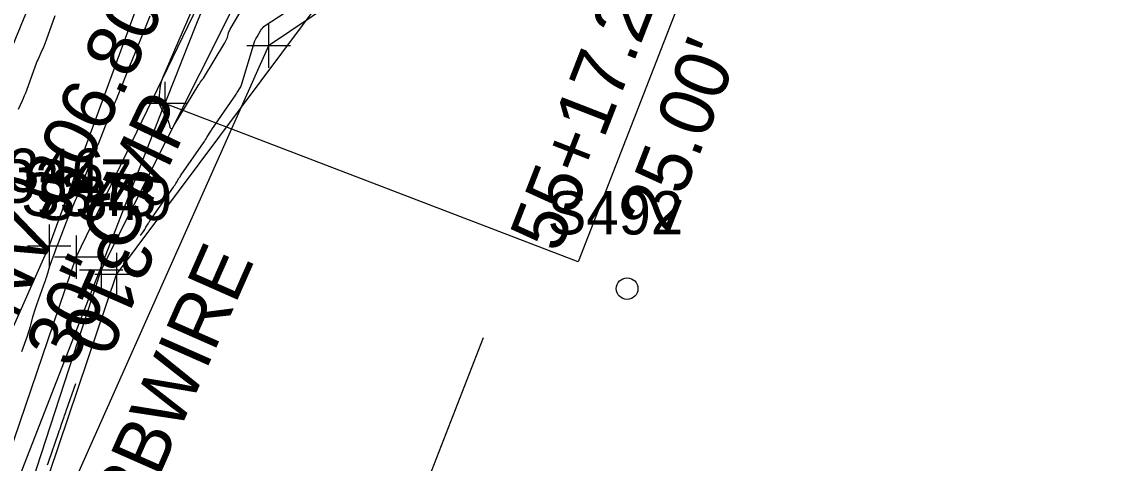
# Model space of a CAD drawing. Extents: x 816928 to 825690, y 436959 to 448212.
# Drawn here: x 818883.5 to 818984, y 444961.5 to 445002.2 of the extents above; entities that cross this region are included whole.
import ezdxf

# ---------------------------------------------------------------- set-up
doc = ezdxf.new("R2010")
doc.units = 0
for name, color, linetype in [('SURVEY - CONTOURS - Index with Text', 7, 'Continuous'), ('SURVEY - CONTOURS - Intermediate with optional Text', 7, 'Continuous'), ('SURVEY - DRAINAGE - Pipes and Culverts Text', 7, 'Continuous'), ('SURVEY - DTM - Breaklines', 7, 'Continuous'), ('SURVEY - DTM - Breaklines - Points - Locators', 7, 'Continuous'), ('SURVEY - DTM - Breaklines - Points - Numbers', 7, 'Continuous'), ('SURVEY - DTM - Spot Points - Locators', 7, 'Continuous'), ('SURVEY - DTM - Spot Points - Point Numbers', 7, 'Continuous'), ('SURVEY - NON-TRANSPORTATION - Features', 7, 'Continuous'), ('SURVEY - NON-TRANSPORTATION - Features - Points - Locators', 7, 'Continuous'), ('SURVEY - NON-TRANSPORTATION - Features Text', 7, 'Continuous'), ('SURVEY - PROPERTY - Parcels', 7, 'Continuous'), ('SURVEY - PROPERTY - ROW Lines', 7, 'Continuous'), ('SURVEY - PROPERTY - ROW Lines - Points - Locators', 7, 'Continuous'), ('SURVEY - PROPERTY - ROW Lines Text', 7, 'Continuous'), ('SURVEY - PROPERTY - Station and Offset Flags', 7, 'Continuous'), ('SURVEY - UTILITIES - Water with Text', 7, 'Continuous')]:
    doc.layers.add(name, color=color, linetype=linetype)

msp = doc.modelspace()

# ---------------------------------------------------------------- linework, layer by layer
at = {"layer": 'SURVEY - CONTOURS - Index with Text'}
for points in [[(818895.27, 445002.72), (818894.27, 445000.19), (818894.18, 444999.98), (818894.1, 444999.78), (818894.01, 444999.57), (818893.93, 444999.37), (818893.64, 444998.7), (818893.58, 444998.55), (818893.52, 444998.41), (818893.46, 444998.26), (818893.4, 444998.12), (818892.39, 444995.55), (818892.31, 444995.35), (818892.23, 444995.15), (818892.14, 444994.95), (818892.06, 444994.75), (818891.77, 444994.09), (818891.71, 444993.95), (818891.65, 444993.81), (818891.6, 444993.67), (818891.54, 444993.52), (818890.51, 444990.91), (818890.44, 444990.72), (818890.35, 444990.52), (818890.27, 444990.32), (818890.19, 444990.13), (818889.91, 444989.48), (818889.85, 444989.35), (818889.79, 444989.21), (818889.74, 444989.07), (818889.68, 444988.93), (818888.64, 444986.27), (818888.56, 444986.08), (818888.49, 444985.89), (818888.4, 444985.7), (818888.32, 444985.51), (818888.05, 444984.88), (818887.99, 444984.75), (818887.94, 444984.62), (818887.88, 444984.48), (818887.83, 444984.35), (818886.83, 444981.77), (818886.72, 444981.51), (818886.63, 444981.25), (818886.53, 444980.99), (818886.43, 444980.73), (818886.1, 444979.82), (818886.04, 444979.67), (818885.99, 444979.51), (818885.94, 444979.36), (818885.9, 444979.2), (818885.75, 444978.68), (818885.72, 444978.57), (818885.68, 444978.46), (818885.65, 444978.35), (818885.61, 444978.24), (818884.84, 444976.09), (818884.74, 444975.8), (818884.64, 444975.52), (818884.56, 444975.23), (818884.48, 444974.94), (818884.22, 444974), (818884.16, 444973.79), (818884.1, 444973.59), (818884.04, 444973.39), (818883.97, 444973.19), (818883.46, 444971.75)], [(818894.43, 444982.49), (818894.69, 444982.86), (818894.75, 444982.96), (818894.81, 444983.05), (818894.88, 444983.15), (818894.93, 444983.25), (818895.12, 444983.57), (818895.16, 444983.64), (818895.21, 444983.71), (818895.25, 444983.77), (818895.29, 444983.84), (818897.46, 444986.95), (818897.54, 444987.06), (818897.61, 444987.17), (818897.68, 444987.28), (818897.75, 444987.39), (818897.97, 444987.76), (818898.02, 444987.84), (818898.07, 444987.91), (818898.12, 444987.99), (818898.17, 444988.07), (818900.24, 444991.05), (818900.32, 444991.17), (818900.4, 444991.29), (818900.47, 444991.41), (818900.55, 444991.53), (818900.79, 444991.93), (818900.85, 444992.02), (818900.9, 444992.11), (818900.96, 444992.19), (818901.01, 444992.27), (818903.01, 444995.16), (818903.09, 444995.29), (818903.18, 444995.42), (818903.26, 444995.55), (818903.34, 444995.68), (818903.6, 444996.1), (818903.66, 444996.2), (818903.7, 444996.29), (818903.74, 444996.39), (818903.78, 444996.49), (818904.83, 445000.05), (818904.9, 445000.25), (818904.98, 445000.45), (818905.07, 445000.64), (818905.17, 445000.83), (818905.52, 445001.43), (818905.6, 445001.55), (818905.7, 445001.66), (818905.8, 445001.76), (818905.92, 445001.85), (818908.37, 445003.45)], [(818885.84, 444961.32), (818885.9, 444961.49), (818885.96, 444961.66), (818886.87, 444964.26), (818886.94, 444964.46), (818887.01, 444964.66), (818887.08, 444964.87), (818887.15, 444965.07), (818887.38, 444965.74), (818887.43, 444965.88), (818887.48, 444966.02), (818887.53, 444966.17), (818887.58, 444966.31), (818888.47, 444968.84)]]:
    msp.add_lwpolyline(points, dxfattribs=at)
at = {"layer": 'SURVEY - CONTOURS - Intermediate with optional Text'}
for points in [[(818899.05, 445003.07), (818897.16, 444998.66), (818897.16, 444998.65), (818897.15, 444998.63), (818897.14, 444998.62), (818897.14, 444998.6), (818897.12, 444998.56), (818897.12, 444998.55), (818897.11, 444998.54), (818897.11, 444998.53), (818897.1, 444998.52), (818896.49, 444997.1), (818896.39, 444996.84), (818896.31, 444996.57), (818896.25, 444996.29), (818896.21, 444996.02), (818896.12, 444995.1), (818896.11, 444994.9), (818896.14, 444994.71), (818896.19, 444994.53), (818896.27, 444994.35), (818896.96, 444993.07), (818896.99, 444993), (818897.02, 444992.93), (818897.04, 444992.85), (818897.06, 444992.78), (818897.12, 444992.48), (818897.13, 444992.45), (818897.15, 444992.43), (818897.17, 444992.41), (818897.2, 444992.39), (818897.3, 444992.36), (818897.32, 444992.35), (818897.34, 444992.35), (818897.36, 444992.36), (818897.37, 444992.38), (818897.51, 444992.62), (818897.51, 444992.62), (818897.52, 444992.63), (818897.52, 444992.63), (818897.52, 444992.64), (818897.53, 444992.65), (818897.54, 444992.65), (818897.54, 444992.66), (818897.54, 444992.66), (818897.54, 444992.66), (818899.81, 444996.41), (818899.85, 444996.47), (818899.89, 444996.53), (818899.93, 444996.59), (818899.97, 444996.65), (818900.1, 444996.84), (818900.13, 444996.89), (818900.16, 444996.93), (818900.19, 444996.97), (818900.22, 444997.01), (818902.21, 445000.26), (818902.27, 445000.37), (818902.33, 445000.5), (818902.38, 445000.62), (818902.43, 445000.75), (818902.55, 445001.18), (818902.58, 445001.27), (818902.62, 445001.36), (818902.66, 445001.44), (818902.7, 445001.53), (818904.48, 445004.57)], [(818886.53, 445002.75), (818885.74, 445000.51), (818885.64, 445000.27), (818885.55, 445000.02), (818885.45, 444999.78), (818885.34, 444999.54), (818884.98, 444998.77), (818884.9, 444998.61), (818884.83, 444998.44), (818884.76, 444998.27), (818884.7, 444998.1), (818883.9, 444995.87), (818883.81, 444995.62), (818883.71, 444995.38), (818883.61, 444995.14), (818883.5, 444994.9), (818883.14, 444994.12)]]:
    msp.add_lwpolyline(points, dxfattribs=at)
at = {"layer": 'SURVEY - DTM - Breaklines'}
for points in [[(818854.32, 444894.62), (818852.46, 444901.01), (818870.74, 444947.16), (818886, 444981.5), (818898.07, 445014.47), (818903.66, 445017.03), (818906.29, 445015.62)], [(818857.91, 444897.86), (818857.65, 444899.71), (818879.8, 444942.13), (818892.2, 444978.9), (818911.26, 445004.44), (818911.05, 445011.93), (818906.29, 445015.62)], [(818854.93, 444895.1), (818854.54, 444900.66), (818876.05, 444943.95), (818888.5, 444980.5), (818903.04, 445010.58)], [(818856.71, 444897.06), (818856.54, 444899.98), (818878.89, 444942.82), (818890.8, 444979.28), (818906, 445009.6)]]:
    msp.add_lwpolyline(points, dxfattribs=at)
at = {"layer": 'SURVEY - DTM - Breaklines - Points - Locators'}
for p, q in [((818886, 444983.5), (818886, 444979.5)), ((818888.5, 444982.5), (818888.5, 444978.5)), ((818888, 444981.5), (818884, 444981.5)), ((818890.8, 444981.28), (818890.8, 444977.28)), ((818892.2, 444980.9), (818892.2, 444976.9)), ((818890.5, 444980.5), (818886.5, 444980.5)), ((818892.8, 444979.28), (818888.8, 444979.28)), ((818894.2, 444978.9), (818890.2, 444978.9))]:
    msp.add_line(p, q, dxfattribs=at)
at = {"layer": 'SURVEY - DTM - Spot Points - Locators'}
msp.add_circle((818939.29, 444977.58), 1, dxfattribs=at)
at = {"layer": 'SURVEY - NON-TRANSPORTATION - Features'}
msp.add_lwpolyline([(818920.17, 445009.4), (818906.24, 444999.97), (818861.1, 444898.73), (818921.08, 444767.65), (818930.54, 444734.6), (818929.8, 444730.51)], dxfattribs=at)
at = {"layer": 'SURVEY - NON-TRANSPORTATION - Features - Points - Locators'}
for p, q in [((818906.24, 445001.97), (818906.24, 444997.97)), ((818908.24, 444999.97), (818904.24, 444999.97))]:
    msp.add_line(p, q, dxfattribs=at)
at = {"layer": 'SURVEY - PROPERTY - Parcels'}
msp.add_line((818816.41, 444788.51), (818896.67, 444994.67), dxfattribs=at)
msp.add_arc((819561.1, 444736), 713, 144.59846, 158.72845, dxfattribs=at)
at = {"layer": 'SURVEY - PROPERTY - ROW Lines'}
msp.add_line((818764.01, 444653.9), (818896.67, 444994.67), dxfattribs=at)
msp.add_arc((819561.1, 444736), 713, 144.59846, 158.72845, dxfattribs=at)
msp.add_arc((819561.1, 444736), 713, 144.59846, 158.72845, dxfattribs=at)
at = {"layer": 'SURVEY - PROPERTY - ROW Lines - Points - Locators'}
for p, q in [((818896.67, 444996.67), (818896.67, 444992.67)), ((818898.67, 444994.67), (818894.67, 444994.67))]:
    msp.add_line(p, q, dxfattribs=at)
at = {"layer": 'SURVEY - PROPERTY - ROW Lines Text'}
msp.add_line((818926.02, 444973.03), (818899.7, 444905.44), dxfattribs=at)
at = {"layer": 'SURVEY - PROPERTY - Station and Offset Flags'}
msp.add_line((818948.5, 445015.35), (818934.76, 444980.06), dxfattribs=at)
msp.add_lwpolyline([(818934.76, 444980.06), (818896.67, 444994.67)], dxfattribs=at)
at = {"layer": 'SURVEY - UTILITIES - Water with Text'}
msp.add_lwpolyline([(818803.23, 444799.75), (818822.09, 444847.16), (818840.81, 444894.99), (818859.42, 444943.11), (818878.42, 444989.73), (818897.25, 445035.66), (818918.39, 445078.74), (818943.02, 445121.02), (818943.42, 445156.25), (818947.56, 445166.11), (818971.8, 445201.19), (819041.12, 445261.9), (819085.56, 445324.06), (819114.44, 445364.74), (819142.59, 445406.12), (819261.28, 445567.54), (819325.96, 445650.57), (819357.34, 445697.81), (819381.77, 445739.87), (819404.91, 445783)], dxfattribs=at)

# ---------------------------------------------------------------- texts
at = {"layer": 'SURVEY - CONTOURS - Index with Text'}
msp.add_text('310', height=5, rotation=246.423, dxfattribs=at).set_placement((818891.43, 444983.29))
at = {"layer": 'SURVEY - DRAINAGE - Pipes and Culverts Text'}
for s, p in [('INV-306.80', (818882.09, 444972.98)), ('30" CMP', (818888.11, 444970.1))]:
    msp.add_text(s, height=5, rotation=64.44, dxfattribs=at).set_placement(p)
at = {"layer": 'SURVEY - DTM - Breaklines - Points - Numbers'}
for s, p in [('S346', (818878.56, 444986.5)), ('S347', (818881.16, 444985.5)), ('S348', (818883.41, 444984.28)), ('S349', (818884.85, 444983.9))]:
    msp.add_text(s, height=4, dxfattribs=at).set_placement(p)
at = {"layer": 'SURVEY - DTM - Spot Points - Point Numbers'}
msp.add_text('S492', height=4, dxfattribs=at).set_placement((818931.96, 444982.58))
at = {"layer": 'SURVEY - NON-TRANSPORTATION - Features Text'}
msp.add_text('3 STRAND BARBWIRE', height=5, rotation=66.1899, dxfattribs=at).set_placement((818876.45, 444915.56))
at = {"layer": 'SURVEY - PROPERTY - Station and Offset Flags'}
for s, p in [('55+17.25', (818933.01, 444980.75)), ("25.00'", (818943.11, 444982.56))]:
    msp.add_text(s, height=5, rotation=68.7285, dxfattribs=at).set_placement(p)

doc.saveas('drawing.dxf')
